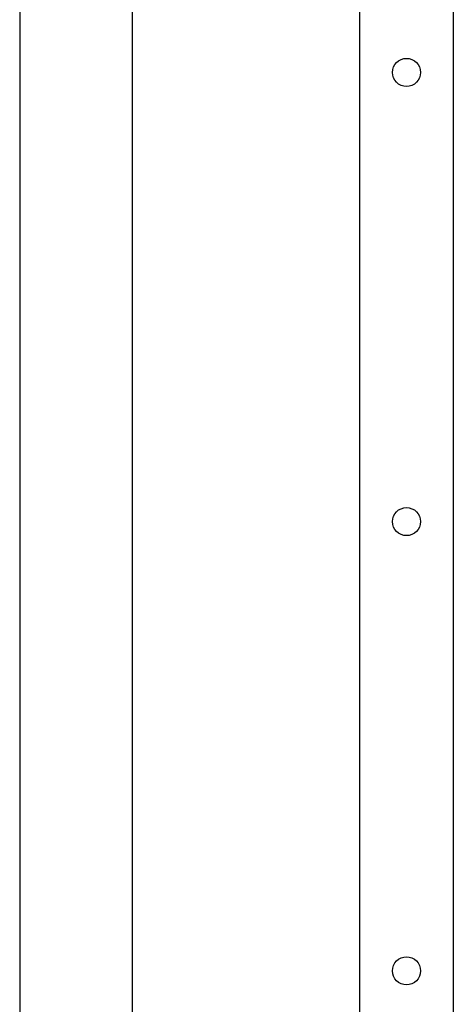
# Model space of a CAD drawing. Header units: inches. Extents: x 18 to 846, y -67 to 561.
# Tile 517 of 656: x 582 to 594, y 115 to 141. Entities that reach past the tile are written whole.
import ezdxf

# ---------------------------------------------------------------- set-up
doc = ezdxf.new("R2010")
doc.units = ezdxf.units.IN
doc.header["$LTSCALE"] = 24
doc.header["$MEASUREMENT"] = 0
doc.layers.add('Visible (ANSI)', color=7, linetype='Continuous', lineweight=30)

msp = doc.modelspace()

# ---------------------------------------------------------------- linework, layer by layer
at = {"layer": 'Visible (ANSI)'}
for p, q in [((591.25843, 92.91786), (591.25843, 192.2322)), ((593.75843, 192.2322), (593.75843, 92.91786)), ((582.17843, 185.08864), (582.17843, 90.79286)), ((585.17843, 185.08864), (585.17843, 90.79286))]:
    msp.add_line(p, q, dxfattribs=at)
for centre in [(592.50843, 139.40286), (592.50843, 139.40286), (592.50843, 127.40286), (592.50843, 127.40286), (592.50843, 115.40286), (592.50843, 115.40286)]:
    msp.add_circle(centre, 0.375, dxfattribs=at)

doc.saveas('drawing.dxf')
